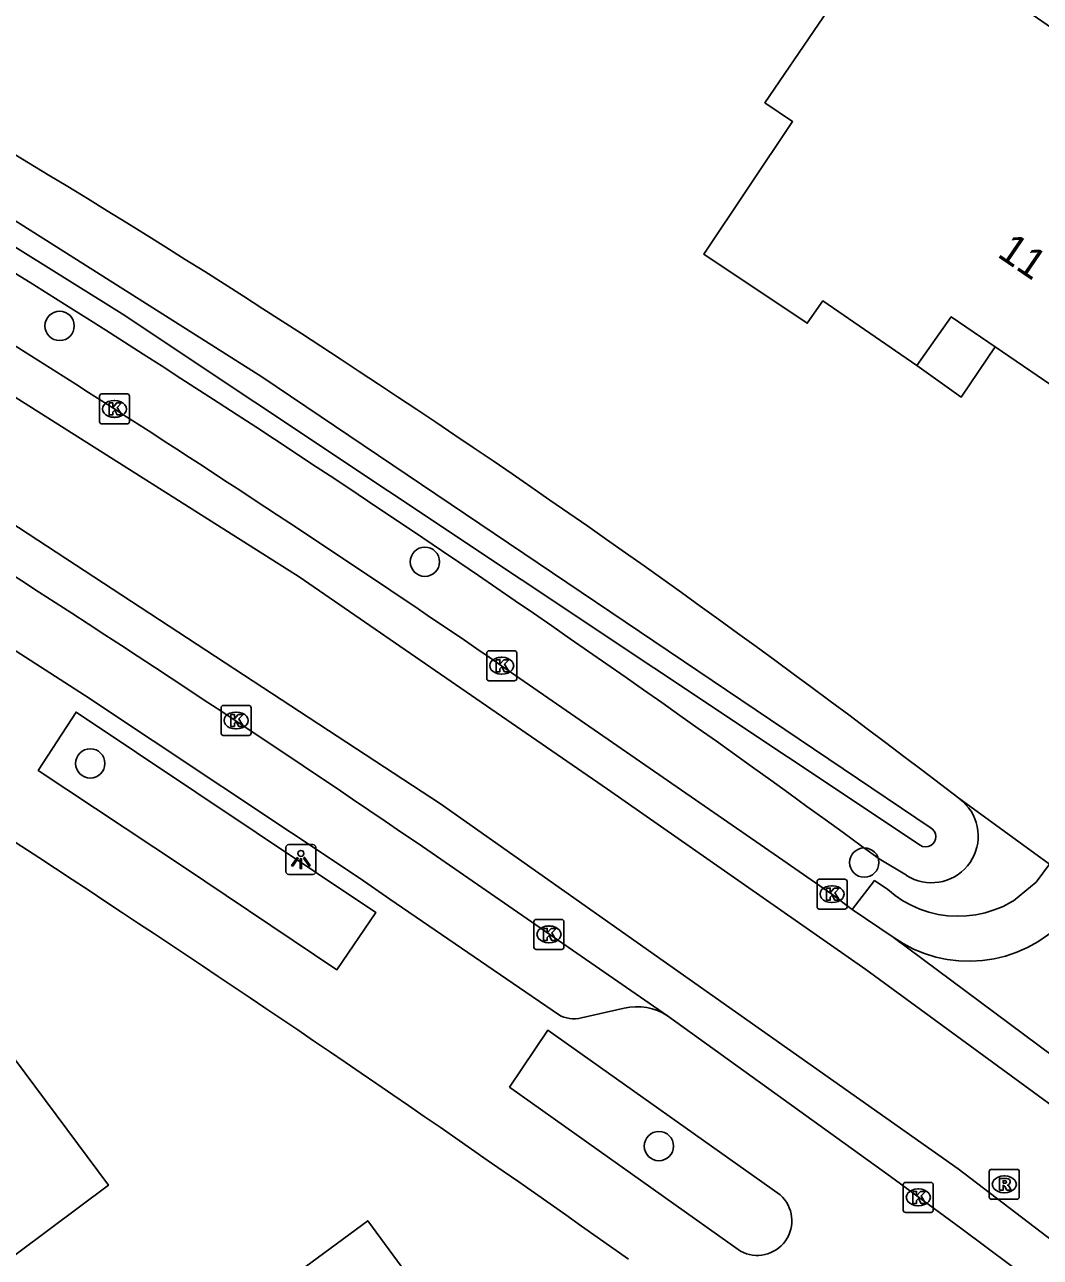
# Model space of a CAD drawing. Extents: x 163427 to 164190, y 380331 to 381641.
# Drawn here: x 163813.78 to 163847.67, y 381420.94 to 381462.05 of the extents above; entities that cross this region are included whole.
import ezdxf

# ---------------------------------------------------------------- set-up
doc = ezdxf.new("R2010")
doc.units = 0
for name, color, linetype in [('IMGEO_Boom', 7, 'Continuous'), ('IMGEO_Erf', 7, 'Continuous'), ('IMGEO_Groenvoorziening', 7, 'Continuous'), ('IMGEO_Kolk', 7, 'Continuous'), ('IMGEO_Lichtpunt', 7, 'Continuous'), ('IMGEO_Pand', 7, 'Continuous'), ('IMGEO_Pand_nummerreeks', 7, 'Continuous'), ('IMGEO_Pand_overbouw', 7, 'Continuous'), ('IMGEO_Rijbaan_lokaal_gesloten', 7, 'Continuous'), ('IMGEO_Rijbaan_lokaal_open', 7, 'Continuous'), ('IMGEO_Rioolput', 7, 'Continuous'), ('IMGEO_Voetpad_open', 7, 'Continuous'), ('IMGEO_Waterloop', 7, 'Continuous')]:
    doc.layers.add(name, color=color, linetype=linetype)

msp = doc.modelspace()

# ---------------------------------------------------------------- linework, layer by layer
at = {"layer": 'IMGEO_Boom'}
for centre in [(163814.952, 381452.003), (163827.137, 381444.137), (163815.975, 381437.411), (163841.795, 381434.106), (163834.945, 381424.648)]:
    msp.add_circle(centre, 0.489, dxfattribs=at)
at = {"layer": 'IMGEO_Erf'}
msp.add_arc((163640.93, 381170.85), 334.754, 52.44952, 60.85561, dxfattribs=at)
at = {"layer": 'IMGEO_Groenvoorziening'}
for points in [[(163844.949, 381436.249), (163847.976, 381434.048)], [(163845.243, 381433.997), (163845.327, 381434.108), (163845.4, 381434.226), (163845.462, 381434.35), (163845.513, 381434.479), (163845.553, 381434.613), (163845.58, 381434.749), (163845.595, 381434.887), (163845.598, 381435.026), (163845.588, 381435.165), (163845.566, 381435.302), (163845.531, 381435.436), (163845.485, 381435.568), (163845.427, 381435.694), (163845.359, 381435.815), (163845.279, 381435.929), (163845.19, 381436.035), (163845.092, 381436.133), (163844.985, 381436.222), (163844.949, 381436.249)], [(163842.29, 381434.225), (163843.204, 381433.679)]]:
    msp.add_lwpolyline(points, dxfattribs=at)
for centre, radius, start, end in [((163567.483, 381059.804), 464.446, 53.7231, 59.59903), ((163844.044, 381434.987), 1.555, 237.2889, 320.4398)]:
    msp.add_arc(centre, radius, start, end, dxfattribs=at)
at = {"layer": 'IMGEO_Kolk'}
for p, q in [((163816.356, 381449.734), (163817.208, 381449.734)), ((163816.281, 381448.808), (163816.281, 381449.66)), ((163816.769, 381449.514), (163816.794, 381449.514)), ((163817.282, 381449.66), (163817.282, 381448.808)), ((163816.792, 381448.954), (163816.767, 381448.954)), ((163817.208, 381448.734), (163816.356, 381448.734)), ((163829.199, 381440.244), (163829.199, 381441.096)), ((163829.274, 381441.17), (163830.126, 381441.17)), ((163830.2, 381441.096), (163830.2, 381440.244)), ((163829.687, 381440.95), (163829.712, 381440.95)), ((163829.71, 381440.39), (163829.685, 381440.39)), ((163830.126, 381440.17), (163829.274, 381440.17)), ((163820.338, 381438.418), (163820.338, 381439.27)), ((163820.413, 381439.344), (163821.265, 381439.344)), ((163820.826, 381439.124), (163820.851, 381439.124)), ((163821.339, 381439.27), (163821.339, 381438.418)), ((163821.265, 381438.344), (163820.413, 381438.344)), ((163820.849, 381438.564), (163820.824, 381438.564)), ((163840.22, 381432.625), (163840.22, 381433.477)), ((163840.295, 381433.551), (163841.147, 381433.551)), ((163840.708, 381433.331), (163840.733, 381433.331)), ((163841.221, 381433.477), (163841.221, 381432.625)), ((163841.147, 381432.551), (163840.295, 381432.551)), ((163840.731, 381432.771), (163840.706, 381432.771)), ((163830.777, 381431.283), (163830.777, 381432.135)), ((163830.852, 381432.209), (163831.704, 381432.209)), ((163831.778, 381432.135), (163831.778, 381431.283)), ((163831.265, 381431.989), (163831.29, 381431.989)), ((163831.288, 381431.429), (163831.263, 381431.429)), ((163831.704, 381431.209), (163830.852, 381431.209)), ((163843.174, 381423.438), (163844.026, 381423.438)), ((163843.099, 381422.512), (163843.099, 381423.364)), ((163843.587, 381423.218), (163843.612, 381423.218)), ((163844.1, 381423.364), (163844.1, 381422.512)), ((163843.61, 381422.658), (163843.585, 381422.658)), ((163844.026, 381422.438), (163843.174, 381422.438))]:
    msp.add_line(p, q, dxfattribs=at)
for points in [[(163816.356, 381449.734), (163817.208, 381449.734)], [(163816.281, 381448.808), (163816.281, 381449.66)], [(163816.602, 381449.434), (163816.725, 381449.434), (163816.725, 381449.283), (163816.855, 381449.434), (163817.019, 381449.434), (163816.873, 381449.283), (163817.026, 381449.034), (163816.874, 381449.034), (163816.789, 381449.198), (163816.725, 381449.131), (163816.725, 381449.034), (163816.602, 381449.034), (163816.602, 381449.434)], [(163817.282, 381449.66), (163817.282, 381448.808)], [(163817.208, 381448.734), (163816.356, 381448.734)], [(163829.199, 381440.244), (163829.199, 381441.096)], [(163829.274, 381441.17), (163830.126, 381441.17)], [(163830.2, 381441.096), (163830.2, 381440.244)], [(163829.52, 381440.87), (163829.643, 381440.87), (163829.643, 381440.719), (163829.773, 381440.87), (163829.937, 381440.87), (163829.791, 381440.719), (163829.944, 381440.47), (163829.792, 381440.47), (163829.707, 381440.634), (163829.643, 381440.567), (163829.643, 381440.47), (163829.52, 381440.47), (163829.52, 381440.87)], [(163830.126, 381440.17), (163829.274, 381440.17)], [(163820.338, 381438.418), (163820.338, 381439.27)], [(163820.413, 381439.344), (163821.265, 381439.344)], [(163820.659, 381439.044), (163820.782, 381439.044), (163820.782, 381438.893), (163820.912, 381439.044), (163821.076, 381439.044), (163820.93, 381438.893), (163821.083, 381438.644), (163820.931, 381438.644), (163820.846, 381438.808), (163820.782, 381438.741), (163820.782, 381438.644), (163820.659, 381438.644), (163820.659, 381439.044)], [(163821.339, 381439.27), (163821.339, 381438.418)], [(163821.265, 381438.344), (163820.413, 381438.344)], [(163840.22, 381432.625), (163840.22, 381433.477)], [(163840.295, 381433.551), (163841.147, 381433.551)], [(163841.221, 381433.477), (163841.221, 381432.625)], [(163840.541, 381433.251), (163840.664, 381433.251), (163840.664, 381433.1), (163840.794, 381433.251), (163840.958, 381433.251), (163840.812, 381433.1), (163840.965, 381432.851), (163840.813, 381432.851), (163840.728, 381433.015), (163840.664, 381432.948), (163840.664, 381432.851), (163840.541, 381432.851), (163840.541, 381433.251)], [(163841.147, 381432.551), (163840.295, 381432.551)], [(163830.777, 381431.283), (163830.777, 381432.135)], [(163830.852, 381432.209), (163831.704, 381432.209)], [(163831.778, 381432.135), (163831.778, 381431.283)], [(163831.098, 381431.909), (163831.221, 381431.909), (163831.221, 381431.758), (163831.351, 381431.909), (163831.515, 381431.909), (163831.369, 381431.758), (163831.522, 381431.509), (163831.37, 381431.509), (163831.285, 381431.673), (163831.221, 381431.606), (163831.221, 381431.509), (163831.098, 381431.509), (163831.098, 381431.909)], [(163831.704, 381431.209), (163830.852, 381431.209)], [(163843.174, 381423.438), (163844.026, 381423.438)], [(163843.099, 381422.512), (163843.099, 381423.364)], [(163843.42, 381423.138), (163843.543, 381423.138), (163843.543, 381422.987), (163843.673, 381423.138), (163843.837, 381423.138), (163843.691, 381422.987), (163843.844, 381422.738), (163843.692, 381422.738), (163843.607, 381422.902), (163843.543, 381422.835), (163843.543, 381422.738), (163843.42, 381422.738), (163843.42, 381423.138)], [(163844.1, 381423.364), (163844.1, 381422.512)], [(163844.026, 381422.438), (163843.174, 381422.438)]]:
    msp.add_lwpolyline(points, dxfattribs=at)
for centre, start, end in [((163816.358, 381449.658), 91.552, 178.448), ((163816.358, 381449.658), 91.552, 178.448), ((163817.206, 381449.658), 1.552, 88.448), ((163817.206, 381449.658), 1.552, 88.448), ((163816.358, 381448.81), 181.552, 268.448), ((163816.358, 381448.81), 181.552, 268.448), ((163817.206, 381448.81), 271.552, 358.448), ((163817.206, 381448.81), 271.552, 358.448), ((163829.276, 381441.094), 91.552, 178.448), ((163829.276, 381441.094), 91.552, 178.448), ((163830.124, 381441.094), 1.552, 88.448), ((163830.124, 381441.094), 1.552, 88.448), ((163829.276, 381440.246), 181.552, 268.448), ((163829.276, 381440.246), 181.552, 268.448), ((163830.124, 381440.246), 271.552, 358.448), ((163830.124, 381440.246), 271.552, 358.448), ((163820.415, 381439.268), 91.552, 178.448), ((163820.415, 381439.268), 91.552, 178.448), ((163821.263, 381439.268), 1.552, 88.448), ((163821.263, 381439.268), 1.552, 88.448), ((163820.415, 381438.42), 181.552, 268.448), ((163820.415, 381438.42), 181.552, 268.448), ((163821.263, 381438.42), 271.552, 358.448), ((163821.263, 381438.42), 271.552, 358.448), ((163840.297, 381433.475), 91.552, 178.448), ((163840.297, 381433.475), 91.552, 178.448), ((163841.145, 381433.475), 1.552, 88.448), ((163841.145, 381433.475), 1.552, 88.448), ((163840.297, 381432.627), 181.552, 268.448), ((163840.297, 381432.627), 181.552, 268.448), ((163841.145, 381432.627), 271.552, 358.448), ((163841.145, 381432.627), 271.552, 358.448), ((163830.854, 381432.133), 91.552, 178.448), ((163830.854, 381432.133), 91.552, 178.448), ((163831.702, 381432.133), 1.552, 88.448), ((163831.702, 381432.133), 1.552, 88.448), ((163830.854, 381431.285), 181.552, 268.448), ((163830.854, 381431.285), 181.552, 268.448), ((163831.702, 381431.285), 271.552, 358.448), ((163831.702, 381431.285), 271.552, 358.448), ((163843.176, 381423.362), 91.552, 178.448), ((163843.176, 381423.362), 91.552, 178.448), ((163844.024, 381423.362), 1.552, 88.448), ((163844.024, 381423.362), 1.552, 88.448), ((163843.176, 381422.514), 181.552, 268.448), ((163843.176, 381422.514), 181.552, 268.448), ((163844.024, 381422.514), 271.552, 358.448), ((163844.024, 381422.514), 271.552, 358.448)]:
    msp.add_arc(centre, 0.0765, start, end, dxfattribs=at)
for centre, major_axis, ratio, start_param, end_param in [((163816.768, 381449.234), (-0.387, 0.002), 0.722429, 4.712389, 7.853982), ((163816.793, 381449.234), (-0.39, 0.002), 0.717154, 1.570796, 4.712389), ((163829.686, 381440.67), (-0.387, 0.002), 0.722429, 4.712389, 7.853982), ((163829.711, 381440.67), (-0.39, 0.002), 0.717154, 1.570796, 4.712389), ((163820.825, 381438.844), (-0.387, 0.002), 0.722429, 4.712389, 7.853982), ((163820.85, 381438.844), (-0.39, 0.002), 0.717154, 1.570796, 4.712389), ((163840.707, 381433.051), (-0.387, 0.002), 0.722429, 4.712389, 7.853982), ((163840.732, 381433.051), (-0.39, 0.002), 0.717154, 1.570796, 4.712389), ((163831.264, 381431.709), (-0.387, 0.002), 0.722429, 4.712389, 7.853982), ((163831.289, 381431.709), (-0.39, 0.002), 0.717154, 1.570796, 4.712389), ((163843.586, 381422.938), (-0.387, 0.002), 0.722429, 4.712389, 7.853982), ((163843.611, 381422.938), (-0.39, 0.002), 0.717154, 1.570796, 4.712389)]:
    msp.add_ellipse(centre, major_axis=major_axis, ratio=ratio, start_param=start_param, end_param=end_param, dxfattribs=at)
at = {"layer": 'IMGEO_Lichtpunt'}
for p, q in [((163822.502, 381434.611), (163822.502, 381433.804)), ((163822.502, 381434.611), (163822.502, 381433.804)), ((163823.404, 381434.706), (163822.596, 381434.706)), ((163823.404, 381434.706), (163822.596, 381434.706)), ((163823.498, 381433.804), (163823.498, 381434.611)), ((163823.498, 381433.804), (163823.498, 381434.611)), ((163822.596, 381433.71), (163823.404, 381433.71)), ((163822.596, 381433.71), (163823.404, 381433.71))]:
    msp.add_line(p, q, dxfattribs=at)
for points in [[(163822.876, 381434.275), (163822.915, 381434.247), (163822.727, 381433.985), (163822.689, 381434.012), (163822.876, 381434.275)], [(163822.978, 381434.227), (163823.025, 381434.227), (163823.025, 381433.905), (163822.978, 381433.905), (163822.978, 381434.227)], [(163823.088, 381434.247), (163823.126, 381434.274), (163823.313, 381434.012), (163823.274, 381433.984), (163823.088, 381434.247)]]:
    msp.add_lwpolyline(points, dxfattribs=at)
msp.add_circle((163823.001, 381434.409), 0.0994, dxfattribs=at)
for centre, start, end in [((163822.596, 381434.611), 90, 180), ((163822.596, 381434.611), 90, 180), ((163823.404, 381434.611), 0, 90), ((163823.404, 381434.611), 0, 90), ((163822.596, 381433.804), 180, 270), ((163822.596, 381433.804), 180, 270), ((163823.404, 381433.804), 270, 0), ((163823.404, 381433.804), 270, 360)]:
    msp.add_arc(centre, 0.0946, start, end, dxfattribs=at)
at = {"layer": 'IMGEO_Pand'}
for points in [[(163843.757, 381467.191), (163848.154, 381464.197), (163847.072, 381462.608), (163847.899, 381462.046), (163851.452, 381459.631), (163858.08, 381455.126), (163852.507, 381446.983), (163846.163, 381451.308), (163844.696, 381452.309), (163843.552, 381450.682), (163840.416, 381452.842), (163839.893, 381452.09), (163836.447, 381454.396), (163839.403, 381458.82), (163838.482, 381459.447), (163840.267, 381462.067), (163843.757, 381467.191)], [(163812.725, 381416.692), (163810.915, 381419.125), (163812.569, 381420.356), (163816.58, 381423.34), (163813.094, 381428.041)], [(163816.072, 381415.401), (163815.835, 381415.226), (163819.165, 381410.658), (163818.236, 381409.969), (163820.166, 381407.367), (163825.283, 381411.162), (163824.75, 381411.87), (163830.44, 381416.09), (163828.41, 381418.85), (163827.93, 381418.5), (163825.23, 381422.16), (163819.358, 381417.826)]]:
    msp.add_lwpolyline(points, dxfattribs=at)
at = {"layer": 'IMGEO_Pand_overbouw'}
msp.add_lwpolyline([(163846.163, 381451.308), (163844.696, 381452.309), (163843.552, 381450.682), (163845.026, 381449.625)], close=True, dxfattribs=at)
at = {"layer": 'IMGEO_Rijbaan_lokaal_gesloten'}
for points in [[(163713.873, 381501.243), (163733.236, 381492.736), (163749.22, 381485.298), (163767.31, 381476.496), (163780.878, 381468.904), (163793.021, 381462.086), (163801.914, 381456.926), (163805.316, 381454.777), (163822.941, 381443.637), (163833.227, 381436.556), (163841.848, 381430.533), (163854.116, 381421.564)], [(163712.408, 381497.746), (163724.81, 381492.736), (163743.644, 381483.934), (163766.443, 381472.53), (163780.444, 381464.999), (163785.277, 381462.271), (163803.377, 381451.63), (163810.77, 381447.112), (163827.662, 381436.066), (163844.931, 381423.887), (163862.01, 381410.858), (163868.144, 381405.949), (163877.464, 381398.208), (163891.264, 381386.878), (163901.361, 381378.381), (163902.433, 381377.241), (163901.472, 381376.366)], [(163841.395, 381432.537), (163840.716, 381433.051), (163838.937, 381434.29), (163829.699, 381440.67)], [(163826.908, 381434.739), (163835.234, 381428.992)], [(163842.761, 381431.614), (163841.395, 381432.537)], [(163853.938, 381423.303), (163842.761, 381431.614)], [(163849.426, 381418.607), (163849.274, 381418.732), (163845.02, 381421.91), (163842.667, 381423.638), (163835.234, 381428.992)]]:
    msp.add_lwpolyline(points, dxfattribs=at)
for centre, radius, start, end in [((163529.386, 381001.656), 531.904, 55.62548, 59.07748), ((163490.092, 380940.74), 597.896, 55.713196, 57.739435)]:
    msp.add_arc(centre, radius, start, end, dxfattribs=at)
at = {"layer": 'IMGEO_Rijbaan_lokaal_open'}
msp.add_lwpolyline([(163869.491, 381460.557), (163848.889, 381432.679), (163848.094, 381431.821), (163847.915, 381431.681), (163847.589, 381431.46), (163847.245, 381431.27), (163846.885, 381431.111), (163846.513, 381430.986), (163846.13, 381430.893), (163845.741, 381430.836), (163845.349, 381430.813), (163844.956, 381430.826), (163844.565, 381430.873), (163844.181, 381430.955), (163843.805, 381431.072), (163843.441, 381431.221), (163843.092, 381431.402), (163842.761, 381431.614)], dxfattribs=at)
at = {"layer": 'IMGEO_Rioolput'}
for p, q in [((163846.043, 381423.873), (163846.895, 381423.873)), ((163845.968, 381422.947), (163845.968, 381423.799)), ((163846.456, 381423.653), (163846.481, 381423.653)), ((163846.969, 381423.799), (163846.969, 381422.947)), ((163846.479, 381423.093), (163846.454, 381423.093)), ((163846.895, 381422.873), (163846.043, 381422.873))]:
    msp.add_line(p, q, dxfattribs=at)
for points in [[(163846.043, 381423.873), (163846.895, 381423.873)], [(163845.968, 381422.947), (163845.968, 381423.799)], [(163846.557, 381423.571), (163846.305, 381423.573), (163846.305, 381423.173)], [(163846.483, 381423.492), (163846.429, 381423.492), (163846.429, 381423.411)], [(163846.969, 381423.799), (163846.969, 381422.947)], [(163846.305, 381423.173), (163846.429, 381423.173), (163846.429, 381423.335), (163846.44, 381423.335)], [(163846.429, 381423.411), (163846.481, 381423.411)], [(163846.487, 381423.306), (163846.558, 381423.173), (163846.698, 381423.173), (163846.633, 381423.299)], [(163846.895, 381422.873), (163846.043, 381422.873)]]:
    msp.add_lwpolyline(points, dxfattribs=at)
for centre, radius, start, end in [((163846.045, 381423.797), 0.0765, 91.552, 178.448), ((163846.045, 381423.797), 0.0765, 91.552, 178.448), ((163846.893, 381423.797), 0.0765, 1.552, 88.448), ((163846.893, 381423.797), 0.0765, 1.552, 88.448), ((163846.489, 381423.396), 0.0964, 77.0061, 93.1865), ((163846.503, 381423.453), 0.0378, 276.6634, 79.6772), ((163846.556, 381423.461), 0.109, 350.3612, 89.416), ((163846.554, 381423.461), 0.112, 277.5842, 350.9817), ((163846.439, 381423.282), 0.0533, 26.0293, 88.6989), ((163846.465, 381423.6), 0.19, 274.7715, 282.9687), ((163846.538, 381423.246), 0.108, 29.5134, 73.7905), ((163846.045, 381422.949), 0.0765, 181.552, 268.448), ((163846.045, 381422.949), 0.0765, 181.552, 268.448), ((163846.893, 381422.949), 0.0765, 271.552, 358.448), ((163846.893, 381422.949), 0.0765, 271.552, 358.448)]:
    msp.add_arc(centre, radius, start, end, dxfattribs=at)
for centre, major_axis, ratio, start_param, end_param in [((163846.455, 381423.373), (-0.387, 0.002), 0.722429, 4.712389, 7.853982), ((163846.48, 381423.373), (-0.39, 0.002), 0.717154, 1.570796, 4.712389)]:
    msp.add_ellipse(centre, major_axis=major_axis, ratio=ratio, start_param=start_param, end_param=end_param, dxfattribs=at)
at = {"layer": 'IMGEO_Voetpad_open'}
for points in [[(163831.598, 381429.033), (163825.973, 381432.889), (163824.978, 381433.571), (163815.786, 381439.691), (163810.052, 381443.37), (163809.2, 381443.908), (163808.347, 381444.444), (163804.948, 381446.596)], [(163819.051, 381433.983), (163814.24, 381437.179), (163815.5, 381439.122), (163825.499, 381432.442), (163824.205, 381430.531), (163819.051, 381433.983)], [(163847.976, 381434.048), (163847.529, 381433.446), (163846.773, 381432.829), (163846.707, 381432.79), (163846.426, 381432.643), (163846.133, 381432.523), (163845.831, 381432.429), (163845.522, 381432.362), (163845.208, 381432.323), (163844.891, 381432.313), (163844.575, 381432.331), (163844.262, 381432.377), (163843.954, 381432.45), (163843.654, 381432.551), (163843.364, 381432.679), (163843.087, 381432.831), (163842.825, 381433.008), (163842.579, 381433.208), (163842.139, 381433.505), (163841.395, 381432.537)], [(163833.788, 381429.245), (163832.36, 381428.921)], [(163829.957, 381426.613), (163831.238, 381428.512), (163838.993, 381423.02)], [(163837.666, 381421.146), (163829.957, 381426.613)]]:
    msp.add_lwpolyline(points, dxfattribs=at)
for centre, radius, start, end in [((163511.009, 380972.313), 552.6, 56.37047, 58.59412), ((163487.434, 380932.853), 598.517, 54.625415, 56.583475), ((163834.22, 381427.456), 1.84, 56.5667, 103.5847), ((163832.116, 381429.907), 1.016, 239.3668, 283.9101), ((163838.225, 381422.157), 1.155, 241.04, 48.3545)]:
    msp.add_arc(centre, radius, start, end, dxfattribs=at)
at = {"layer": 'IMGEO_Waterloop'}
for points in [[(163804.255, 381461.336), (163821.698, 381450.307), (163843.997, 381435.276)], [(163843.659, 381434.68), (163817.036, 381452.411), (163803.823, 381460.644)]]:
    msp.add_lwpolyline(points, dxfattribs=at)
msp.add_arc((163843.843, 381434.97), 0.343, 237.6128, 63.2708, dxfattribs=at)

# ---------------------------------------------------------------- texts
at = {"layer": 'IMGEO_Pand_nummerreeks'}
msp.add_text('11', height=1, rotation=325.7115, dxfattribs=at).set_placement((163846.195, 381454.337))

doc.saveas('drawing.dxf')
